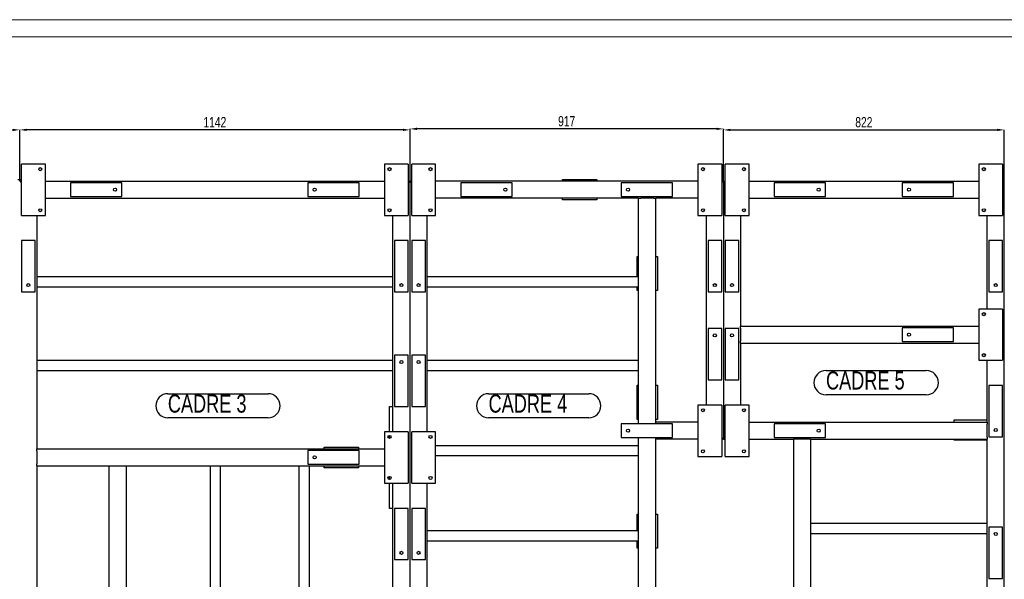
# Model space of a CAD drawing. Header units: millimetres. Extents: x 0 to 1189, y 0 to 841.
# Tile 285 of 289: x 265 to 553, y 677 to 841. Entities that reach past the tile are written whole.
import ezdxf

# ---------------------------------------------------------------- set-up
doc = ezdxf.new("R2010")
doc.units = ezdxf.units.MM
doc.header["$PDSIZE"] = -1
doc.layers.add('COTES', color=1, linetype='Continuous')
doc.layers.add('NOTES', color=6, linetype='Continuous')
doc.layers.add('TRAIT-FORT', color=4, linetype='Continuous', lineweight=25)
doc.styles.add('SLDTEXTSTYLE0', font='TXT', dxfattribs={"width": 0.75})
doc.dimstyles.new('SLDDIMSTYLE5', dxfattribs={"dimtxt": 3, "dimasz": 2, "dimexe": 0, "dimexo": 0.0625, "dimgap": 0.75, "dimtad": 1, "dimdec": 0, "dimlfac": 10, "dimrnd": 1e-09, "dimzin": 12, "dimdsep": 46, "dimtxsty": 'SLDTEXTSTYLE0', "dimsah": 1, "dimcen": 0.09, "dimadec": 0, "dimazin": 3, "dimtfac": 1, "dimtdec": 0, "dimtofl": 0, "dimtmove": 0, "dimatfit": 3, "dimfxl": 1, "dimfrac": 2, "dimtolj": 1, "dimtzin": 12, "dimarcsym": 0})

# ---------------------------------------------------------------- blocks, each defined once
blk = doc.blocks.new('_D_119')
at = {"layer": 'COTES', "color": 0, "lineweight": -2, "transparency": 16777216}
for p, q in [((162.55, 793.86), (162.55, 808.8)), ((164.55, 808.8), (262.75, 808.8)), ((264.75, 793.86), (264.75, 808.8))]:
    blk.add_line(p, q, dxfattribs=at)
at = {"layer": 'COTES', "color": 0, "transparency": 16777216}
for points in [[(164.55, 809.13), (164.55, 808.47), (162.55, 808.8)], [(262.75, 809.13), (262.75, 808.47), (264.75, 808.8)]]:
    blk.add_solid(points, dxfattribs=at)
at = {"layer": 'Defpoints', "color": 0, "transparency": 16777216}
for p in [(264.75, 808.8), (162.55, 793.8), (264.75, 793.8)]:
    blk.add_point(p, dxfattribs=at)
at = {"layer": 'COTES', "color": 0, "transparency": 16777216, "insert": (213.65, 812.55), "char_height": 3, "attachment_point": 2, "style": 'SLDTEXTSTYLE0'}
blk.add_mtext('\\A1;1022', dxfattribs=at)
blk = doc.blocks.new('_D_120')
at = {"layer": 'COTES', "color": 0, "lineweight": -2, "transparency": 16777216}
for p, q in [((264.75, 793.86), (264.75, 808.8)), ((376.95, 808.8), (266.75, 808.8)), ((378.95, 793.86), (378.95, 808.8))]:
    blk.add_line(p, q, dxfattribs=at)
at = {"layer": 'COTES', "color": 0, "transparency": 16777216}
for points in [[(266.75, 809.13), (266.75, 808.47), (264.75, 808.8)], [(376.95, 809.13), (376.95, 808.47), (378.95, 808.8)]]:
    blk.add_solid(points, dxfattribs=at)
at = {"layer": 'Defpoints', "color": 0, "transparency": 16777216}
for p in [(264.75, 808.8), (264.75, 793.8), (378.95, 793.8)]:
    blk.add_point(p, dxfattribs=at)
at = {"layer": 'COTES', "color": 0, "transparency": 16777216, "insert": (321.85, 812.55), "char_height": 3, "attachment_point": 2, "style": 'SLDTEXTSTYLE0'}
blk.add_mtext('\\A1;1142', dxfattribs=at)
blk = doc.blocks.new('_D_121')
at = {"layer": 'COTES', "color": 0, "lineweight": -2, "transparency": 16777216}
for p, q in [((378.95, 793.86), (378.95, 809.09)), ((468.65, 809.09), (380.95, 809.09)), ((470.65, 793.86), (470.65, 809.09))]:
    blk.add_line(p, q, dxfattribs=at)
at = {"layer": 'COTES', "color": 0, "transparency": 16777216}
for points in [[(380.95, 809.43), (380.95, 808.76), (378.95, 809.09)], [(468.65, 809.43), (468.65, 808.76), (470.65, 809.09)]]:
    blk.add_solid(points, dxfattribs=at)
at = {"layer": 'Defpoints', "color": 0, "transparency": 16777216}
for p in [(378.95, 809.09), (378.95, 793.8), (470.65, 793.8)]:
    blk.add_point(p, dxfattribs=at)
at = {"layer": 'COTES', "color": 0, "transparency": 16777216, "insert": (424.8, 812.84), "char_height": 3, "attachment_point": 2, "style": 'SLDTEXTSTYLE0'}
blk.add_mtext('\\A1;917', dxfattribs=at)
blk = doc.blocks.new('_D_122')
at = {"layer": 'COTES', "color": 0, "lineweight": -2, "transparency": 16777216}
for p, q in [((470.65, 793.86), (470.65, 808.79)), ((472.65, 808.79), (550.85, 808.79)), ((552.85, 793.86), (552.85, 808.79))]:
    blk.add_line(p, q, dxfattribs=at)
at = {"layer": 'COTES', "color": 0, "transparency": 16777216}
for points in [[(472.65, 809.12), (472.65, 808.46), (470.65, 808.79)], [(550.85, 809.12), (550.85, 808.46), (552.85, 808.79)]]:
    blk.add_solid(points, dxfattribs=at)
at = {"layer": 'Defpoints', "color": 0, "transparency": 16777216}
for p in [(552.85, 808.79), (470.65, 793.8), (552.85, 793.8)]:
    blk.add_point(p, dxfattribs=at)
at = {"layer": 'COTES', "color": 0, "transparency": 16777216, "insert": (511.75, 812.54), "char_height": 3, "attachment_point": 2, "style": 'SLDTEXTSTYLE0'}
blk.add_mtext('\\A1;822', dxfattribs=at)
blk = doc.blocks.new('SW_NOTE_64')
at = {"layer": 'NOTES', "color": 0}
for p, q in [((0, 7.06), (29.34, 7.06)), ((29.34, 0), (0, 0))]:
    blk.add_line(p, q, dxfattribs=at)
for centre, start, end in [((0, 3.53), 90, 270), ((29.34, 3.53), 270, 90)]:
    blk.add_arc(centre, 3.53, start, end, dxfattribs=at)
at = {"layer": 'NOTES', "color": 0, "insert": (0, 6.82), "char_height": 5.292, "attachment_point": 1, "style": 'SLDTEXTSTYLE0'}
blk.add_mtext('CADRE 3', dxfattribs=at)
blk = doc.blocks.new('SW_NOTE_65')
at = {"layer": 'NOTES', "color": 0}
for p, q in [((0, 7.06), (29.34, 7.06)), ((29.34, 0), (0, 0))]:
    blk.add_line(p, q, dxfattribs=at)
for centre, start, end in [((0, 3.53), 90, 270), ((29.34, 3.53), 270, 90)]:
    blk.add_arc(centre, 3.53, start, end, dxfattribs=at)
at = {"layer": 'NOTES', "color": 0, "insert": (0, 6.82), "char_height": 5.292, "attachment_point": 1, "style": 'SLDTEXTSTYLE0'}
blk.add_mtext('CADRE 4', dxfattribs=at)
blk = doc.blocks.new('SW_NOTE_66')
at = {"layer": 'NOTES', "color": 0}
for p, q in [((0, 7.06), (29.34, 7.06)), ((29.34, 0), (0, 0))]:
    blk.add_line(p, q, dxfattribs=at)
for centre, start, end in [((0, 3.53), 90, 270), ((29.34, 3.53), 270, 90)]:
    blk.add_arc(centre, 3.53, start, end, dxfattribs=at)
at = {"layer": 'NOTES', "color": 0, "insert": (0, 6.82), "char_height": 5.292, "attachment_point": 1, "style": 'SLDTEXTSTYLE0'}
blk.add_mtext('CADRE 5', dxfattribs=at)

msp = doc.modelspace()

# ---------------------------------------------------------------- linework, layer by layer
at = {"lineweight": 18}
for p, q in [((1188.94, 841.02), (0, 841.02)), ((1183.94, 836.02), (5, 836.02))]:
    msp.add_line(p, q, dxfattribs=at)
at = {"layer": 'TRAIT-FORT', "lineweight": 25}
for p, q in [((272.25, 798.8), (265.25, 798.8)), ((265.25, 783.8), (265.25, 798.8)), ((272.25, 783.8), (272.25, 798.8)), ((378.45, 798.8), (371.45, 798.8)), ((371.45, 798.8), (371.45, 783.8)), ((378.45, 798.8), (378.45, 783.8)), ((386.45, 798.8), (379.45, 798.8)), ((379.45, 783.8), (379.45, 798.8)), ((386.45, 783.8), (386.45, 798.8)), ((470.15, 798.8), (463.15, 798.8)), ((463.15, 798.8), (463.15, 783.8)), ((470.15, 798.8), (470.15, 783.8)), ((478.15, 798.8), (471.15, 798.8)), ((471.15, 783.8), (471.15, 798.8)), ((478.15, 783.8), (478.15, 798.8)), ((552.35, 798.8), (545.35, 798.8)), ((545.35, 798.8), (545.35, 783.8)), ((552.35, 798.8), (552.35, 783.8)), ((264.25, 794.31), (265.25, 794.31)), ((264.75, 793.8), (265.25, 793.8)), ((264.75, 793.8), (265.25, 793.3)), ((272.25, 793.8), (371.45, 793.8)), ((279.65, 793.3), (279.65, 789.3)), ((294.65, 793.3), (279.65, 793.3)), ((294.65, 789.3), (294.65, 793.3)), ((349.05, 793.3), (349.05, 789.3)), ((364.05, 793.3), (349.05, 793.3)), ((364.05, 789.3), (364.05, 793.3)), ((378.45, 793.8), (378.95, 793.8)), ((378.45, 793.3), (378.95, 793.8)), ((379.45, 793.8), (378.95, 793.8)), ((378.95, 793.8), (379.45, 793.3)), ((378.95, 504.5), (378.95, 793.8)), ((378.95, 502.3), (378.95, 793.8)), ((463.15, 793.8), (386.45, 793.8)), ((393.85, 793.3), (393.85, 789.3)), ((408.85, 793.3), (393.85, 793.3)), ((408.85, 789.3), (408.85, 793.3)), ((423.6, 793.8), (423.6, 794.32)), ((423.6, 794.32), (433.6, 794.32)), ((433.6, 794.32), (433.6, 793.8)), ((455.75, 793.3), (440.75, 793.3)), ((440.75, 793.3), (440.75, 789.3)), ((455.75, 789.3), (455.75, 793.3)), ((470.15, 793.3), (470.65, 793.8)), ((470.65, 793.8), (470.15, 793.8)), ((470.65, 793.8), (470.65, 718.3)), ((470.65, 793.8), (471.15, 793.3)), ((470.65, 793.8), (471.15, 793.8)), ((478.15, 793.8), (545.35, 793.8)), ((500.55, 793.3), (485.55, 793.3)), ((485.55, 793.3), (485.55, 789.3)), ((500.55, 789.3), (500.55, 793.3)), ((537.95, 793.3), (522.95, 793.3)), ((522.95, 793.3), (522.95, 789.3)), ((537.95, 789.3), (537.95, 793.3)), ((552.35, 793.3), (552.85, 793.8)), ((552.35, 793.8), (552.85, 793.8)), ((552.85, 502.3), (552.85, 793.8)), ((272.25, 788.8), (371.45, 788.8)), ((279.65, 789.3), (294.65, 789.3)), ((349.05, 789.3), (364.05, 789.3)), ((445.85, 788.8), (386.45, 788.8)), ((393.85, 789.3), (408.85, 789.3)), ((423.6, 788.32), (423.6, 788.8)), ((433.6, 788.32), (423.6, 788.32)), ((433.6, 788.8), (433.6, 788.32)), ((440.75, 789.3), (455.75, 789.3)), ((445.85, 722.8), (445.85, 788.8)), ((445.85, 788.8), (446.45, 788.8)), ((450.25, 788.8), (446.45, 788.8)), ((450.25, 788.8), (450.85, 788.8)), ((450.85, 723.3), (450.85, 788.8)), ((463.15, 788.8), (450.85, 788.8)), ((478.15, 788.8), (545.35, 788.8)), ((485.55, 789.3), (500.55, 789.3)), ((522.95, 789.3), (537.95, 789.3)), ((265.25, 783.8), (272.25, 783.8)), ((269.75, 783.8), (269.75, 715.5)), ((371.45, 783.8), (378.45, 783.8)), ((373.95, 720.5), (373.95, 783.8)), ((379.45, 783.8), (386.45, 783.8)), ((383.95, 720.5), (383.95, 783.8)), ((463.15, 783.8), (470.15, 783.8)), ((465.65, 783.8), (465.65, 728.3)), ((471.15, 783.8), (478.15, 783.8)), ((475.65, 783.8), (475.65, 751.4)), ((545.35, 783.8), (552.35, 783.8)), ((547.85, 756.4), (547.85, 783.8)), ((269.25, 776.4), (265.25, 776.4)), ((265.25, 776.4), (265.25, 761.4)), ((269.25, 761.4), (269.25, 776.4)), ((378.45, 776.4), (374.45, 776.4)), ((374.45, 776.4), (374.45, 761.4)), ((378.45, 761.4), (378.45, 776.4)), ((383.45, 776.4), (379.45, 776.4)), ((379.45, 776.4), (379.45, 761.4)), ((383.45, 761.4), (383.45, 776.4)), ((466.15, 776.4), (466.15, 761.4)), ((470.15, 776.4), (466.15, 776.4)), ((470.15, 761.4), (470.15, 776.4)), ((475.15, 776.4), (471.15, 776.4)), ((471.15, 776.4), (471.15, 761.4)), ((475.15, 761.4), (475.15, 776.4)), ((552.35, 776.4), (548.35, 776.4)), ((548.35, 776.4), (548.35, 761.4)), ((552.35, 761.4), (552.35, 776.4)), ((445.41, 771.77), (445.85, 771.77)), ((445.41, 765.87), (445.41, 771.77)), ((450.85, 771.77), (451.41, 771.77)), ((451.41, 771.77), (451.41, 761.77)), ((269.75, 765.87), (373.95, 765.87)), ((383.95, 765.87), (445.85, 765.87)), ((265.25, 761.4), (269.25, 761.4)), ((269.75, 762.87), (373.95, 762.87)), ((374.45, 761.4), (378.45, 761.4)), ((379.45, 761.4), (383.45, 761.4)), ((383.95, 762.87), (445.85, 762.87)), ((445.41, 761.77), (445.41, 762.87)), ((445.85, 761.77), (445.41, 761.77)), ((451.41, 761.77), (450.85, 761.77)), ((466.15, 761.4), (470.15, 761.4)), ((471.15, 761.4), (475.15, 761.4)), ((548.35, 761.4), (552.35, 761.4)), ((545.35, 756.4), (545.35, 741.4)), ((552.35, 756.4), (545.35, 756.4)), ((552.35, 756.4), (552.35, 741.4)), ((466.15, 750.7), (466.15, 735.7)), ((470.15, 750.7), (466.15, 750.7)), ((470.15, 735.7), (470.15, 750.7)), ((471.15, 750.7), (471.15, 735.7)), ((475.15, 750.7), (471.15, 750.7)), ((475.15, 735.7), (475.15, 750.7)), ((475.65, 750.8), (475.65, 751.4)), ((475.65, 751.4), (545.35, 751.4)), ((475.65, 750.8), (475.65, 747)), ((522.95, 750.9), (522.95, 746.9)), ((537.95, 750.9), (522.95, 750.9)), ((537.95, 746.9), (537.95, 750.9)), ((475.65, 746.4), (475.65, 747)), ((475.65, 746.4), (545.35, 746.4)), ((475.65, 746.4), (475.65, 728.3)), ((522.95, 746.9), (537.95, 746.9)), ((269.75, 741.43), (373.95, 741.43)), ((378.45, 742.9), (374.45, 742.9)), ((374.45, 742.9), (374.45, 727.9)), ((378.45, 727.9), (378.45, 742.9)), ((379.45, 742.9), (379.45, 727.9)), ((383.45, 742.9), (379.45, 742.9)), ((383.45, 727.9), (383.45, 742.9)), ((383.95, 741.43), (445.85, 741.43)), ((545.35, 741.4), (552.35, 741.4)), ((547.85, 723.3), (547.85, 741.4)), ((269.75, 738.43), (373.95, 738.43)), ((383.95, 738.43), (445.85, 738.43)), ((466.15, 735.7), (470.15, 735.7)), ((471.15, 735.7), (475.15, 735.7)), ((445.41, 734.09), (445.85, 734.09)), ((445.41, 724.09), (445.41, 734.09)), ((450.85, 734.09), (451.41, 734.09)), ((451.41, 734.09), (451.41, 724.09)), ((552.35, 734), (548.35, 734)), ((548.35, 734), (548.35, 719)), ((552.35, 719), (552.35, 734)), ((372.99, 720.5), (372.99, 727.85)), ((372.99, 727.85), (373.95, 727.85)), ((374.45, 727.9), (378.45, 727.9)), ((379.45, 727.9), (383.45, 727.9)), ((463.15, 728.3), (463.15, 713.3)), ((470.15, 728.3), (463.15, 728.3)), ((470.15, 728.3), (470.15, 713.3)), ((478.15, 728.3), (471.15, 728.3)), ((471.15, 713.3), (471.15, 728.3)), ((478.15, 713.3), (478.15, 728.3)), ((445.85, 724.09), (445.41, 724.09)), ((451.41, 724.09), (450.85, 724.09)), ((463.15, 723.3), (450.85, 723.3)), ((450.85, 722.8), (450.85, 723.3)), ((478.15, 723.3), (547.85, 723.3)), ((538.15, 723.3), (538.15, 724)), ((538.15, 724), (547.85, 724)), ((547.85, 723.3), (547.85, 722.7)), ((378.45, 720.5), (371.45, 720.5)), ((371.45, 720.5), (371.45, 705.5)), ((378.45, 720.5), (378.45, 705.5)), ((386.45, 720.5), (379.45, 720.5)), ((379.45, 705.5), (379.45, 720.5)), ((386.45, 705.5), (386.45, 720.5)), ((455.75, 722.8), (440.75, 722.8)), ((440.75, 722.8), (440.75, 718.8)), ((455.75, 718.8), (455.75, 722.8)), ((485.55, 722.8), (485.55, 718.8)), ((500.55, 722.8), (485.55, 722.8)), ((500.55, 718.8), (500.55, 722.8)), ((547.85, 718.9), (547.85, 722.7)), ((372.99, 718.55), (372.99, 719.45)), ((440.75, 718.8), (455.75, 718.8)), ((445.85, 665.2), (445.85, 718.8)), ((450.85, 718.3), (450.85, 718.8)), ((463.15, 718.3), (450.85, 718.3)), ((450.85, 665.2), (450.85, 718.3)), ((470.15, 718.8), (470.65, 718.3)), ((470.65, 718.3), (470.15, 718.8)), ((470.65, 718.3), (470.15, 718.3)), ((471.15, 718.8), (470.65, 718.3)), ((470.65, 718.3), (471.15, 718.8)), ((470.65, 718.3), (471.15, 718.3)), ((478.15, 718.3), (491.15, 718.3)), ((485.55, 718.8), (500.55, 718.8)), ((491.15, 718.3), (491.15, 665.2)), ((491.75, 718.3), (491.15, 718.3)), ((495.55, 718.3), (491.75, 718.3)), ((496.15, 718.3), (495.55, 718.3)), ((496.15, 718.3), (547.85, 718.3)), ((496.15, 718.3), (496.15, 665.2)), ((538.15, 718), (538.15, 718.3)), ((547.85, 718), (538.15, 718)), ((547.85, 718.9), (547.85, 718.3)), ((547.85, 670.2), (547.85, 718.3)), ((548.35, 719), (552.35, 719)), ((269.75, 715.5), (371.45, 715.5)), ((269.75, 714.9), (269.75, 715.5)), ((269.75, 714.9), (269.75, 711.1)), ((349.05, 715), (349.05, 711)), ((364.05, 715), (349.05, 715)), ((353.85, 715.5), (353.85, 715.96)), ((353.85, 715.96), (363.85, 715.96)), ((363.85, 715.96), (363.85, 715.5)), ((364.05, 711), (364.05, 715)), ((386.45, 716.52), (445.85, 716.52)), ((386.45, 713.52), (445.85, 713.52)), ((463.15, 713.3), (470.15, 713.3)), ((471.15, 713.3), (478.15, 713.3)), ((269.75, 710.5), (269.75, 711.1)), ((269.75, 710.5), (290.95, 710.5)), ((269.75, 710.5), (269.75, 654.7)), ((290.95, 649.7), (290.95, 710.5)), ((290.95, 710.5), (291.55, 710.5)), ((291.55, 710.5), (295.35, 710.5)), ((295.35, 710.5), (295.95, 710.5)), ((295.95, 609.1), (295.95, 710.5)), ((295.95, 710.5), (371.45, 710.5)), ((320.45, 710.5), (320.45, 609.1)), ((323.45, 710.5), (323.45, 609.1)), ((346.45, 710.5), (346.45, 609.1)), ((349.05, 711), (364.05, 711)), ((349.45, 710.5), (349.45, 609.1)), ((353.85, 709.96), (353.85, 710.5)), ((363.85, 709.96), (353.85, 709.96)), ((363.85, 710.5), (363.85, 709.96)), ((372.99, 706.55), (372.99, 707.45)), ((371.45, 705.5), (378.45, 705.5)), ((372.99, 698.06), (372.99, 705.5)), ((373.95, 609.1), (373.95, 705.5)), ((379.45, 705.5), (386.45, 705.5)), ((383.95, 665.2), (383.95, 705.5)), ((373.95, 698.06), (372.99, 698.06)), ((378.45, 698.1), (374.45, 698.1)), ((374.45, 698.1), (374.45, 683.1)), ((378.45, 683.1), (378.45, 698.1)), ((379.45, 698.1), (379.45, 683.1)), ((383.45, 698.1), (379.45, 698.1)), ((383.45, 683.1), (383.45, 698.1)), ((445.41, 696.41), (445.85, 696.41)), ((445.41, 691.61), (445.41, 696.41)), ((450.85, 696.41), (451.41, 696.41)), ((451.41, 696.41), (451.41, 686.41)), ((383.95, 691.61), (445.85, 691.61)), ((496.15, 693.77), (547.85, 693.77)), ((548.35, 692.6), (548.35, 677.6)), ((552.35, 692.6), (548.35, 692.6)), ((552.35, 677.6), (552.35, 692.6)), ((383.95, 688.61), (445.85, 688.61)), ((445.41, 686.41), (445.41, 688.61)), ((496.15, 690.77), (547.85, 690.77)), ((445.85, 686.41), (445.41, 686.41)), ((451.41, 686.41), (450.85, 686.41)), ((374.45, 683.1), (378.45, 683.1)), ((379.45, 683.1), (383.45, 683.1)), ((548.35, 677.6), (552.35, 677.6))]:
    msp.add_line(p, q, dxfattribs=at)
for centre in [(270.75, 797.3), (372.95, 797.3), (384.95, 797.3), (464.65, 797.3), (476.65, 797.3), (546.85, 797.3), (292.65, 791.3), (351.05, 791.3), (406.85, 791.3), (442.75, 791.3), (498.55, 791.3), (524.95, 791.3), (270.75, 785.3), (372.95, 785.3), (384.95, 785.3), (464.65, 785.3), (476.65, 785.3), (546.85, 785.3), (267.25, 763.4), (376.45, 763.4), (381.45, 763.4), (468.15, 763.4), (473.15, 763.4), (550.35, 763.4), (546.85, 754.9), (468.15, 748.7), (473.15, 748.7), (524.95, 748.9), (546.85, 742.9), (376.45, 740.9), (381.45, 740.9), (464.65, 726.8), (476.65, 726.8), (442.75, 720.8), (498.55, 720.8), (550.35, 721), (372.95, 719), (384.95, 719), (464.65, 714.8), (476.65, 714.8), (351.05, 713), (372.95, 707), (384.95, 707), (550.35, 690.6), (376.45, 685.1), (381.45, 685.1)]:
    msp.add_circle(centre, 0.45, dxfattribs=at)

# ---------------------------------------------------------------- block references
at = {"layer": 'NOTES'}
for name, p in [('SW_NOTE_66', (500.68, 731.33)), ('SW_NOTE_64', (308.1, 724.57)), ('SW_NOTE_65', (401.94, 724.57))]:
    msp.add_blockref(name, p, dxfattribs=at)

# ---------------------------------------------------------------- dimensions: what is measured, and where the dimension line sits
at = {"layer": 'COTES'}
for base, p1, p2, picture, middle in [((264.75, 808.8), (162.55, 793.8), (264.75, 793.8), '_D_119', (213.65, 808.8)), ((264.75, 808.8), (378.95, 793.8), (264.75, 793.8), '_D_120', (321.85, 808.8)), ((378.95, 809.09), (470.65, 793.8), (378.95, 793.8), '_D_121', (424.8, 809.09)), ((552.85, 808.79), (470.65, 793.8), (552.85, 793.8), '_D_122', (511.75, 808.79))]:
    dim = msp.add_linear_dim(base=base, p1=p1, p2=p2, dimstyle='SLDDIMSTYLE5', dxfattribs=at)
    dim.commit()
    dim.dimension.update_dxf_attribs({"geometry": picture, "text_midpoint": middle, "dimtype": 160})

doc.saveas('drawing.dxf')
